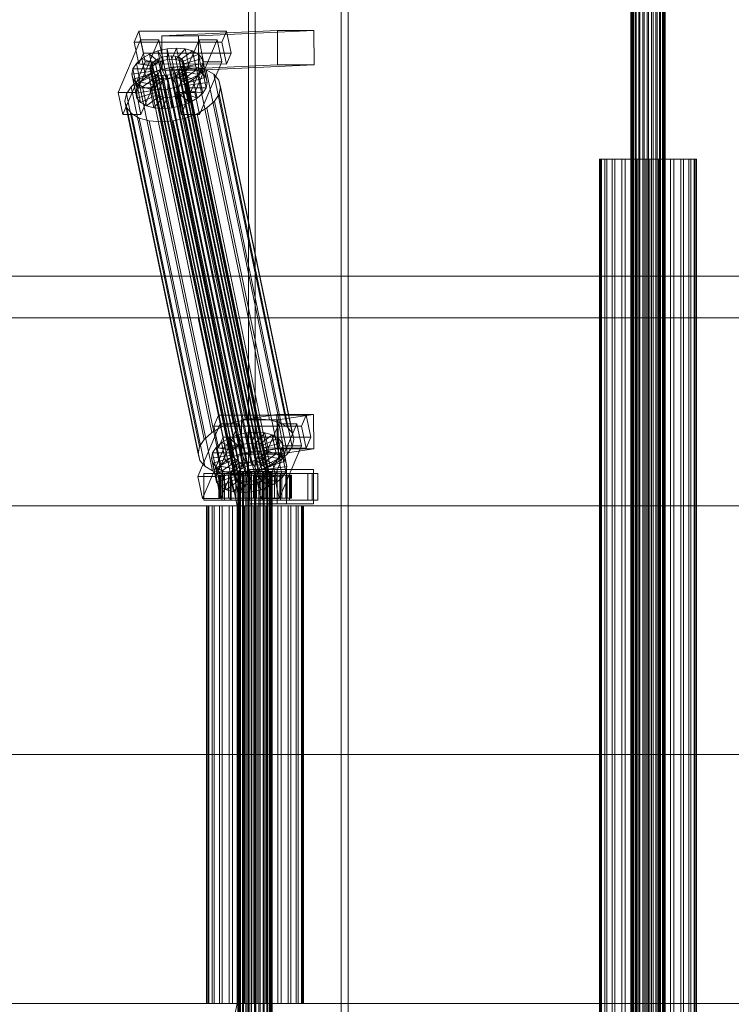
# Model space of a CAD drawing. Header units: millimetres. Extents: x -2233 to 65662, y -50530 to 6847.
# Tile 453 of 656: x 23308 to 23680, y -18130 to -17616. Entities that reach past the tile are written whole.
import ezdxf

# ---------------------------------------------------------------- set-up
doc = ezdxf.new("R2010")
doc.units = ezdxf.units.MM
doc.layers.add('COTAS_O', color=1, linetype='Continuous', lineweight=0)
doc.layers.add('superior_C02', color=7, linetype='Continuous', lineweight=0)
doc.dimstyles.new('R19_100', dxfattribs={"dimtxt": 250, "dimasz": 150, "dimexe": 150, "dimexo": 80, "dimgap": 100, "dimtad": 1, "dimtih": 1, "dimtoh": 1, "dimdsep": 46, "dimcen": 0.09, "dimadec": 0, "dimazin": 0, "dimtfac": 1, "dimtdec": 4, "dimtofl": 0, "dimtmove": 0, "dimatfit": 3, "dimfxl": 1, "dimtolj": 1, "dimtzin": 0, "dimarcsym": 0})

# ---------------------------------------------------------------- blocks, each defined once
blk = doc.blocks.new('DIM_R32_35')
at = {"layer": 'COTAS_O'}
for p, q in [((23050.07, -17510), (23005.07, -17660)), ((23750.07, -17510), (23050.07, -17510)), ((23050.07, -19480), (23050.07, -17510)), ((23050.07, -17510), (23095.07, -17660)), ((23050.07, -19480), (23005.07, -19330)), ((23050.07, -19480), (23095.07, -19330)), ((23750.07, -19480), (23050.07, -19480))]:
    blk.add_line(p, q, dxfattribs=at)
blk.add_text('1970 O', height=250, rotation=90, dxfattribs=at).set_placement((22950.07, -18495))

msp = doc.modelspace()

# ---------------------------------------------------------------- linework, layer by layer
at = {"layer": 'superior_C02'}
for p, q in [((23627.272, -18440), (23627.272, -17560)), ((23627.483, -18440), (23627.483, -17560)), ((23627.673, -18440), (23627.673, -17560)), ((23628.293, -18440), (23628.293, -17560)), ((23628.66, -18440), (23628.66, -17560)), ((23629.646, -18440), (23629.646, -17560)), ((23630.165, -18440), (23630.165, -17560)), ((23631.45, -18440), (23631.45, -17560)), ((23632.086, -18440), (23632.086, -17560)), ((23633.582, -18440), (23633.582, -17560)), ((23634.292, -18440), (23634.292, -17560)), ((23635.897, -18440), (23635.897, -17560)), ((23636.632, -18440), (23636.632, -17560)), ((23638.237, -18440), (23638.237, -17560)), ((23638.947, -18440), (23638.947, -17560)), ((23640.442, -18440), (23640.442, -17560)), ((23641.079, -18440), (23641.079, -17560)), ((23642.363, -18440), (23642.363, -17560)), ((23642.883, -18440), (23642.883, -17560)), ((23643.868, -18440), (23643.868, -17560)), ((23644.236, -18440), (23644.236, -17560)), ((23644.855, -17560), (23644.855, -18440)), ((23645.045, -18440), (23645.045, -17560)), ((23645.257, -18440), (23645.257, -17560)), ((23427.395, -17575), (23427.395, -18425)), ((23430.972, -18425), (23430.972, -17575)), ((23475.886, -18425), (23475.886, -17575)), ((23479.463, -17575), (23479.463, -18425)), ((23370.117, -17621.857), (23367.669, -17627.592)), ((23372.497, -17633.325), (23370.117, -17621.857)), ((23370.117, -17621.857), (23415.936, -17621.914)), ((23442.578, -17621.488), (23382.185, -17624.356)), ((23401.276, -17624.356), (23382.185, -17624.356)), ((23382.185, -17624.356), (23382.261, -17642.354)), ((23401.276, -17624.356), (23461.669, -17621.488)), ((23401.352, -17642.354), (23401.276, -17624.356)), ((23413.487, -17627.65), (23415.936, -17621.914)), ((23415.936, -17621.914), (23418.316, -17633.382)), ((23442.654, -17639.486), (23442.578, -17621.488)), ((23442.578, -17621.488), (23461.669, -17621.488)), ((23461.669, -17621.488), (23461.745, -17639.486)), ((23371.022, -17626.449), (23359.272, -17653.98)), ((23413.487, -17627.65), (23367.669, -17627.592)), ((23367.669, -17627.592), (23370.049, -17639.061)), ((23368.817, -17653.992), (23380.568, -17626.461)), ((23373.403, -17637.917), (23371.022, -17626.449)), ((23371.022, -17626.449), (23380.568, -17626.461)), ((23380.568, -17626.461), (23382.948, -17637.929)), ((23401.568, -17626.487), (23389.817, -17654.019)), ((23399.363, -17654.031), (23411.113, -17626.499)), ((23403.948, -17637.955), (23401.568, -17626.487)), ((23401.568, -17626.487), (23411.113, -17626.499)), ((23411.113, -17626.499), (23413.494, -17637.967)), ((23415.868, -17639.118), (23413.487, -17627.65)), ((23370.049, -17639.061), (23372.497, -17633.325)), ((23371.737, -17636.164), (23375.582, -17633.91)), ((23418.316, -17633.382), (23372.497, -17633.325)), ((23375.582, -17633.91), (23380.078, -17632.183)), ((23375.582, -17633.91), (23380.601, -17637.975)), ((23377.623, -17643.74), (23375.582, -17633.91)), ((23380.078, -17632.183), (23384.917, -17631.1)), ((23380.078, -17632.183), (23382.73, -17637.157)), ((23382.118, -17642.013), (23380.078, -17632.183)), ((23384.682, -17635.005), (23386.981, -17634.832)), ((23384.917, -17631.1), (23389.769, -17630.735)), ((23384.917, -17631.1), (23385.022, -17636.643)), ((23386.957, -17640.93), (23384.917, -17631.1)), ((23386.981, -17634.832), (23389.129, -17635.011)), ((23431.357, -17848.631), (23386.981, -17634.832)), ((23389.769, -17630.735), (23387.321, -17636.47)), ((23394.305, -17631.112), (23389.469, -17636.649)), ((23391.809, -17640.564), (23389.769, -17630.735)), ((23389.769, -17630.735), (23394.305, -17631.112)), ((23398.214, -17632.206), (23391.321, -17637.167)), ((23401.231, -17633.943), (23392.75, -17637.99)), ((23396.345, -17640.942), (23394.305, -17631.112)), ((23394.305, -17631.112), (23398.214, -17632.206)), ((23400.254, -17642.036), (23398.214, -17632.206)), ((23398.214, -17632.206), (23401.231, -17633.943)), ((23403.271, -17643.772), (23401.231, -17633.943)), ((23401.231, -17633.943), (23403.15, -17636.203)), ((23418.316, -17633.382), (23415.868, -17639.118)), ((23361.652, -17665.449), (23373.403, -17637.917)), ((23366.981, -17641.61), (23368.803, -17638.79)), ((23368.803, -17638.79), (23371.737, -17636.164)), ((23368.803, -17638.79), (23377.39, -17640.286)), ((23370.843, -17648.62), (23368.803, -17638.79)), ((23370.049, -17639.061), (23415.868, -17639.118)), ((23382.948, -17637.929), (23371.198, -17665.461)), ((23371.737, -17636.164), (23378.779, -17639.042)), ((23373.777, -17645.994), (23371.737, -17636.164)), ((23382.948, -17637.929), (23373.403, -17637.917)), ((23375.909, -17641.32), (23376.187, -17639.983)), ((23376.187, -17639.983), (23377.05, -17638.648)), ((23420.562, -17853.782), (23376.187, -17639.983)), ((23377.05, -17638.648), (23378.439, -17637.404)), ((23421.425, -17852.446), (23377.05, -17638.648)), ((23378.779, -17639.042), (23377.39, -17640.286)), ((23378.439, -17637.404), (23380.261, -17636.336)), ((23422.815, -17851.202), (23378.439, -17637.404)), ((23380.601, -17637.975), (23378.779, -17639.042)), ((23378.779, -17639.042), (23380.82, -17648.872)), ((23380.261, -17636.336), (23382.39, -17635.518)), ((23424.636, -17850.135), (23380.261, -17636.336)), ((23382.73, -17637.157), (23380.601, -17637.975)), ((23380.601, -17637.975), (23382.641, -17647.804)), ((23442.654, -17639.486), (23382.261, -17642.354)), ((23382.39, -17635.518), (23384.682, -17635.005)), ((23426.766, -17849.317), (23382.39, -17635.518)), ((23385.022, -17636.643), (23382.73, -17637.157)), ((23382.73, -17637.157), (23384.771, -17646.986)), ((23429.058, -17848.804), (23384.682, -17635.005)), ((23387.321, -17636.47), (23385.022, -17636.643)), ((23385.022, -17636.643), (23387.063, -17646.473)), ((23387.321, -17636.47), (23389.361, -17646.3)), ((23389.469, -17636.649), (23387.321, -17636.47)), ((23389.129, -17635.011), (23390.981, -17635.529)), ((23433.505, -17848.809), (23389.129, -17635.011)), ((23389.469, -17636.649), (23391.51, -17646.479)), ((23391.321, -17637.167), (23389.469, -17636.649)), ((23390.981, -17635.529), (23392.41, -17636.352)), ((23435.357, -17849.328), (23390.981, -17635.529)), ((23391.321, -17637.167), (23393.362, -17646.997)), ((23392.75, -17637.99), (23391.321, -17637.167)), ((23392.198, -17665.487), (23403.948, -17637.955)), ((23392.41, -17636.352), (23393.319, -17637.422)), ((23436.786, -17850.15), (23392.41, -17636.352)), ((23393.369, -17640.005), (23392.506, -17641.341)), ((23392.75, -17637.99), (23394.791, -17647.82)), ((23393.659, -17639.061), (23392.75, -17637.99)), ((23393.319, -17637.422), (23393.646, -17638.668)), ((23437.695, -17851.221), (23393.319, -17637.422)), ((23393.646, -17638.668), (23393.369, -17640.005)), ((23393.369, -17640.005), (23437.744, -17853.804)), ((23438.022, -17852.467), (23393.646, -17638.668)), ((23403.15, -17636.203), (23393.659, -17639.061)), ((23393.659, -17639.061), (23395.7, -17648.891)), ((23393.986, -17640.307), (23393.659, -17639.061)), ((23403.84, -17638.834), (23393.986, -17640.307)), ((23461.745, -17639.486), (23401.352, -17642.354)), ((23413.494, -17637.967), (23401.743, -17665.499)), ((23405.19, -17646.033), (23403.15, -17636.203)), ((23403.15, -17636.203), (23403.84, -17638.834)), ((23403.84, -17638.834), (23403.254, -17641.655)), ((23405.88, -17648.664), (23403.84, -17638.834)), ((23413.494, -17637.967), (23403.948, -17637.955)), ((23461.745, -17639.486), (23442.654, -17639.486)), ((23366.396, -17644.431), (23366.981, -17641.61)), ((23366.396, -17644.431), (23376.249, -17642.958)), ((23367.086, -17647.062), (23366.396, -17644.431)), ((23368.436, -17654.261), (23366.396, -17644.431)), ((23366.981, -17641.61), (23376.527, -17641.622)), ((23369.022, -17651.44), (23366.981, -17641.61)), ((23367.086, -17647.062), (23376.576, -17644.204)), ((23369.95, -17647.428), (23375.091, -17644.416)), ((23377.623, -17643.74), (23373.777, -17645.994)), ((23375.091, -17644.416), (23381.1, -17642.107)), ((23413.346, -17828.725), (23375.091, -17644.416)), ((23376.236, -17642.566), (23375.909, -17641.32)), ((23420.285, -17855.119), (23375.909, -17641.32)), ((23377.145, -17643.637), (23376.236, -17642.566)), ((23420.612, -17856.365), (23376.236, -17642.566)), ((23376.527, -17641.622), (23376.249, -17642.958)), ((23376.249, -17642.958), (23376.576, -17644.204)), ((23376.249, -17642.958), (23378.29, -17652.788)), ((23377.39, -17640.286), (23376.527, -17641.622)), ((23376.527, -17641.622), (23378.567, -17651.452)), ((23376.576, -17644.204), (23377.485, -17645.275)), ((23376.576, -17644.204), (23378.616, -17654.034)), ((23378.574, -17644.459), (23377.145, -17643.637)), ((23421.521, -17857.435), (23377.145, -17643.637)), ((23377.39, -17640.286), (23379.43, -17650.116)), ((23382.118, -17642.013), (23377.623, -17643.74)), ((23382.641, -17647.804), (23377.623, -17643.74)), ((23380.426, -17644.978), (23378.574, -17644.459)), ((23422.95, -17858.258), (23378.574, -17644.459)), ((23382.575, -17645.156), (23380.426, -17644.978)), ((23424.802, -17858.776), (23380.426, -17644.978)), ((23381.1, -17642.107), (23387.569, -17640.659)), ((23419.355, -17826.416), (23381.1, -17642.107)), ((23386.957, -17640.93), (23382.118, -17642.013)), ((23384.771, -17646.986), (23382.118, -17642.013)), ((23382.261, -17642.354), (23401.352, -17642.354)), ((23384.873, -17644.983), (23382.575, -17645.156)), ((23426.95, -17858.955), (23382.575, -17645.156)), ((23387.165, -17644.47), (23384.873, -17644.983)), ((23429.249, -17858.782), (23384.873, -17644.983)), ((23391.809, -17640.564), (23386.957, -17640.93)), ((23387.063, -17646.473), (23386.957, -17640.93)), ((23389.295, -17643.652), (23387.165, -17644.47)), ((23431.541, -17858.269), (23387.165, -17644.47)), ((23387.569, -17640.659), (23394.056, -17640.17)), ((23425.824, -17824.968), (23387.569, -17640.659)), ((23391.116, -17642.585), (23389.295, -17643.652)), ((23433.67, -17857.451), (23389.295, -17643.652)), ((23389.361, -17646.3), (23391.809, -17640.564)), ((23389.635, -17645.29), (23391.456, -17644.223)), ((23392.506, -17641.341), (23391.116, -17642.585)), ((23435.492, -17856.383), (23391.116, -17642.585)), ((23391.456, -17644.223), (23392.846, -17642.979)), ((23398.499, -17647.101), (23391.456, -17644.223)), ((23391.456, -17644.223), (23393.496, -17654.053)), ((23391.51, -17646.479), (23396.345, -17640.942)), ((23396.345, -17640.942), (23391.809, -17640.564)), ((23436.881, -17855.139), (23392.506, -17641.341)), ((23392.846, -17642.979), (23393.709, -17641.643)), ((23401.432, -17644.475), (23392.846, -17642.979)), ((23392.846, -17642.979), (23394.886, -17652.809)), ((23393.362, -17646.997), (23400.254, -17642.036)), ((23393.709, -17641.643), (23393.986, -17640.307)), ((23393.709, -17641.643), (23403.254, -17641.655)), ((23395.749, -17651.473), (23393.709, -17641.643)), ((23393.986, -17640.307), (23396.027, -17650.137)), ((23394.056, -17640.17), (23400.12, -17640.674)), ((23432.311, -17824.479), (23394.056, -17640.17)), ((23394.791, -17647.82), (23403.271, -17643.772)), ((23400.254, -17642.036), (23396.345, -17640.942)), ((23401.432, -17644.475), (23398.499, -17647.101)), ((23400.12, -17640.674), (23405.346, -17642.137)), ((23438.374, -17824.984), (23400.12, -17640.674)), ((23403.271, -17643.772), (23400.254, -17642.036)), ((23403.254, -17641.655), (23401.432, -17644.475)), ((23403.473, -17654.305), (23401.432, -17644.475)), ((23403.254, -17641.655), (23405.295, -17651.485)), ((23405.19, -17646.033), (23403.271, -17643.772)), ((23405.346, -17642.137), (23409.379, -17644.459)), ((23443.601, -17826.446), (23405.346, -17642.137)), ((23409.379, -17644.459), (23411.944, -17647.481)), ((23447.634, -17828.768), (23409.379, -17644.459)), ((23366.028, -17650.939), (23369.95, -17647.428)), ((23369.004, -17649.322), (23367.086, -17647.062)), ((23369.126, -17656.892), (23367.086, -17647.062)), ((23369.004, -17649.322), (23377.485, -17645.275)), ((23372.021, -17651.059), (23369.004, -17649.322)), ((23371.045, -17659.152), (23369.004, -17649.322)), ((23370.843, -17648.62), (23369.022, -17651.44)), ((23408.205, -17831.737), (23369.95, -17647.428)), ((23373.777, -17645.994), (23370.843, -17648.62)), ((23379.43, -17650.116), (23370.843, -17648.62)), ((23372.021, -17651.059), (23378.914, -17646.098)), ((23380.82, -17648.872), (23373.777, -17645.994)), ((23375.931, -17652.153), (23380.766, -17646.616)), ((23377.485, -17645.275), (23378.914, -17646.098)), ((23377.485, -17645.275), (23379.525, -17655.105)), ((23378.567, -17651.452), (23379.43, -17650.116)), ((23378.914, -17646.098), (23380.766, -17646.616)), ((23378.914, -17646.098), (23380.955, -17655.927)), ((23379.43, -17650.116), (23380.82, -17648.872)), ((23380.467, -17652.53), (23382.915, -17646.795)), ((23380.766, -17646.616), (23382.915, -17646.795)), ((23380.766, -17646.616), (23382.806, -17656.446)), ((23380.82, -17648.872), (23382.641, -17647.804)), ((23382.641, -17647.804), (23384.771, -17646.986)), ((23382.915, -17646.795), (23385.213, -17646.622)), ((23382.915, -17646.795), (23384.955, -17656.624)), ((23384.771, -17646.986), (23387.063, -17646.473)), ((23385.213, -17646.622), (23387.505, -17646.108)), ((23385.319, -17652.165), (23385.213, -17646.622)), ((23385.213, -17646.622), (23387.253, -17656.451)), ((23387.063, -17646.473), (23389.361, -17646.3)), ((23387.505, -17646.108), (23389.635, -17645.29)), ((23390.158, -17651.082), (23387.505, -17646.108)), ((23387.505, -17646.108), (23389.545, -17655.938)), ((23389.361, -17646.3), (23391.51, -17646.479)), ((23394.653, -17649.355), (23389.635, -17645.29)), ((23389.635, -17645.29), (23391.675, -17655.12)), ((23394.653, -17649.355), (23390.158, -17651.082)), ((23391.51, -17646.479), (23393.362, -17646.997)), ((23393.362, -17646.997), (23394.791, -17647.82)), ((23398.499, -17647.101), (23394.653, -17649.355)), ((23396.694, -17659.184), (23394.653, -17649.355)), ((23394.791, -17647.82), (23395.7, -17648.891)), ((23395.7, -17648.891), (23405.19, -17646.033)), ((23395.7, -17648.891), (23396.027, -17650.137)), ((23396.027, -17650.137), (23395.749, -17651.473)), ((23396.027, -17650.137), (23405.88, -17648.664)), ((23400.539, -17656.931), (23398.499, -17647.101)), ((23405.88, -17648.664), (23405.19, -17646.033)), ((23405.295, -17651.485), (23405.88, -17648.664)), ((23411.944, -17647.481), (23412.867, -17650.998)), ((23450.199, -17831.79), (23411.944, -17647.481)), ((23368.817, -17653.992), (23359.272, -17653.98)), ((23359.272, -17653.98), (23361.652, -17665.449)), ((23362.809, -17658.48), (23363.593, -17654.709)), ((23363.593, -17654.709), (23366.028, -17650.939)), ((23401.847, -17839.018), (23363.593, -17654.709)), ((23404.283, -17835.248), (23366.028, -17650.939)), ((23369.022, -17651.44), (23368.436, -17654.261)), ((23378.29, -17652.788), (23368.436, -17654.261)), ((23368.436, -17654.261), (23369.126, -17656.892)), ((23371.198, -17665.461), (23368.817, -17653.992)), ((23378.567, -17651.452), (23369.022, -17651.44)), ((23378.616, -17654.034), (23369.126, -17656.892)), ((23379.525, -17655.105), (23371.045, -17659.152)), ((23375.931, -17652.153), (23372.021, -17651.059)), ((23374.062, -17660.889), (23372.021, -17651.059)), ((23380.467, -17652.53), (23375.931, -17652.153)), ((23377.971, -17661.983), (23375.931, -17652.153)), ((23378.29, -17652.788), (23378.567, -17651.452)), ((23378.616, -17654.034), (23378.29, -17652.788)), ((23379.525, -17655.105), (23378.616, -17654.034)), ((23380.955, -17655.927), (23379.525, -17655.105)), ((23385.319, -17652.165), (23380.467, -17652.53)), ((23382.507, -17662.36), (23380.467, -17652.53)), ((23390.158, -17651.082), (23385.319, -17652.165)), ((23387.359, -17661.995), (23385.319, -17652.165)), ((23391.675, -17655.12), (23389.545, -17655.938)), ((23399.363, -17654.031), (23389.817, -17654.019)), ((23389.817, -17654.019), (23392.198, -17665.487)), ((23392.198, -17660.912), (23390.158, -17651.082)), ((23393.496, -17654.053), (23391.675, -17655.12)), ((23391.675, -17655.12), (23396.694, -17659.184)), ((23394.886, -17652.809), (23393.496, -17654.053)), ((23393.496, -17654.053), (23400.539, -17656.931)), ((23395.749, -17651.473), (23394.886, -17652.809)), ((23394.886, -17652.809), (23403.473, -17654.305)), ((23405.295, -17651.485), (23395.749, -17651.473)), ((23401.743, -17665.499), (23399.363, -17654.031)), ((23400.539, -17656.931), (23403.473, -17654.305)), ((23403.473, -17654.305), (23405.295, -17651.485)), ((23412.084, -17654.769), (23409.648, -17658.539)), ((23412.867, -17650.998), (23412.084, -17654.769)), ((23412.084, -17654.769), (23450.338, -17839.078)), ((23451.122, -17835.307), (23412.867, -17650.998)), ((23363.732, -17661.997), (23362.809, -17658.48)), ((23401.064, -17842.789), (23362.809, -17658.48)), ((23369.126, -17656.892), (23371.045, -17659.152)), ((23371.045, -17659.152), (23374.062, -17660.889)), ((23380.955, -17655.927), (23374.062, -17660.889)), ((23382.806, -17656.446), (23377.971, -17661.983)), ((23382.806, -17656.446), (23380.955, -17655.927)), ((23384.955, -17656.624), (23382.507, -17662.36)), ((23384.955, -17656.624), (23382.806, -17656.446)), ((23387.253, -17656.451), (23384.955, -17656.624)), ((23389.545, -17655.938), (23387.253, -17656.451)), ((23387.253, -17656.451), (23387.359, -17661.995)), ((23389.545, -17655.938), (23392.198, -17660.912)), ((23392.198, -17660.912), (23396.694, -17659.184)), ((23396.694, -17659.184), (23400.539, -17656.931)), ((23409.648, -17658.539), (23405.726, -17662.05)), ((23447.903, -17842.848), (23409.648, -17658.539)), ((23361.652, -17665.449), (23371.198, -17665.461)), ((23366.297, -17665.019), (23363.732, -17661.997)), ((23401.987, -17846.306), (23363.732, -17661.997)), ((23370.33, -17667.341), (23366.297, -17665.019)), ((23404.552, -17849.328), (23366.297, -17665.019)), ((23374.062, -17660.889), (23377.971, -17661.983)), ((23377.971, -17661.983), (23382.507, -17662.36)), ((23382.507, -17662.36), (23387.359, -17661.995)), ((23387.359, -17661.995), (23392.198, -17660.912)), ((23392.198, -17665.487), (23401.743, -17665.499)), ((23400.586, -17665.062), (23394.576, -17667.371)), ((23405.726, -17662.05), (23400.586, -17665.062)), ((23438.84, -17849.371), (23400.586, -17665.062)), ((23443.981, -17846.359), (23405.726, -17662.05)), ((23375.557, -17668.803), (23370.33, -17667.341)), ((23408.585, -17851.65), (23370.33, -17667.341)), ((23381.62, -17669.308), (23375.557, -17668.803)), ((23413.812, -17853.113), (23375.557, -17668.803)), ((23388.107, -17668.819), (23381.62, -17669.308)), ((23419.875, -17853.617), (23381.62, -17669.308)), ((23394.576, -17667.371), (23388.107, -17668.819)), ((23426.362, -17853.128), (23388.107, -17668.819)), ((23432.831, -17851.68), (23394.576, -17667.371)), ((23611.482, -17688.85), (23610.885, -17688.85)), ((23610.885, -17688.85), (23612.019, -17688.85)), ((23610.885, -18311.15), (23610.885, -17688.85)), ((23613.767, -17688.85), (23611.482, -17688.85)), ((23611.482, -18311.15), (23611.482, -17688.85)), ((23612.019, -17688.85), (23614.804, -17688.85)), ((23612.019, -18311.15), (23612.019, -17688.85)), ((23617.585, -17688.85), (23613.767, -17688.85)), ((23613.767, -18311.15), (23613.767, -17688.85)), ((23614.804, -17688.85), (23619.052, -17688.85)), ((23614.804, -18311.15), (23614.804, -17688.85)), ((23622.676, -17688.85), (23617.585, -17688.85)), ((23617.585, -18311.15), (23617.585, -17688.85)), ((23619.052, -17688.85), (23624.473, -17688.85)), ((23619.052, -18311.15), (23619.052, -17688.85)), ((23628.694, -17688.85), (23622.676, -17688.85)), ((23622.676, -18311.15), (23622.676, -17688.85)), ((23624.473, -17688.85), (23630.698, -17688.85)), ((23624.473, -18311.15), (23624.473, -17688.85)), ((23635.227, -17688.85), (23628.694, -17688.85)), ((23628.694, -18311.15), (23628.694, -17688.85)), ((23630.698, -17688.85), (23637.301, -17688.85)), ((23630.698, -18311.15), (23630.698, -17688.85)), ((23641.831, -17688.85), (23635.227, -17688.85)), ((23635.227, -18311.15), (23635.227, -17688.85)), ((23637.301, -17688.85), (23643.835, -17688.85)), ((23637.301, -18311.15), (23637.301, -17688.85)), ((23648.055, -17688.85), (23641.831, -17688.85)), ((23641.831, -18311.15), (23641.831, -17688.85)), ((23643.835, -17688.85), (23649.852, -17688.85)), ((23643.835, -18311.15), (23643.835, -17688.85)), ((23653.476, -17688.85), (23648.055, -17688.85)), ((23648.055, -18311.15), (23648.055, -17688.85)), ((23649.852, -17688.85), (23654.943, -17688.85)), ((23649.852, -18311.15), (23649.852, -17688.85)), ((23657.724, -17688.85), (23653.476, -17688.85)), ((23653.476, -18311.15), (23653.476, -17688.85)), ((23654.943, -17688.85), (23658.761, -17688.85)), ((23654.943, -18311.15), (23654.943, -17688.85)), ((23660.51, -17688.85), (23657.724, -17688.85)), ((23657.724, -18311.15), (23657.724, -17688.85)), ((23658.761, -17688.85), (23661.047, -17688.85)), ((23658.761, -18311.15), (23658.761, -17688.85)), ((23661.643, -17688.85), (23660.51, -17688.85)), ((23660.51, -17688.85), (23660.51, -18311.15)), ((23661.047, -17688.85), (23661.643, -17688.85)), ((23661.047, -18311.15), (23661.047, -17688.85)), ((23661.643, -18311.15), (23661.643, -17688.85)), ((15575.415, -17750), (24634.01, -17750)), ((24635.508, -17750), (15576.913, -17750)), ((22971.369, -17771.702), (23401.145, -17771.702)), ((23402.923, -17771.702), (22973.147, -17771.702)), ((23401.145, -17771.702), (23421.547, -17870)), ((23401.145, -17771.702), (23402.923, -17771.702)), ((23401.145, -17771.702), (23830.921, -17771.702)), ((23423.326, -17870), (23402.923, -17771.702)), ((23832.7, -17771.702), (23402.923, -17771.702)), ((23411.772, -17822.549), (23409.324, -17828.285)), ((23414.153, -17834.017), (23411.772, -17822.549)), ((23411.772, -17822.549), (23457.591, -17822.606)), ((23425.824, -17824.968), (23419.355, -17826.416)), ((23442.263, -17822.189), (23423.754, -17825.057)), ((23442.845, -17825.057), (23423.754, -17825.057)), ((23423.754, -17825.057), (23424.002, -17843.038)), ((23432.311, -17824.479), (23425.824, -17824.968)), ((23438.374, -17824.984), (23432.311, -17824.479)), ((23443.601, -17826.446), (23438.374, -17824.984)), ((23442.511, -17840.17), (23442.263, -17822.189)), ((23442.263, -17822.189), (23461.354, -17822.189)), ((23442.845, -17825.057), (23461.354, -17822.189)), ((23443.093, -17843.038), (23442.845, -17825.057)), ((23455.143, -17828.342), (23457.591, -17822.606)), ((23457.591, -17822.606), (23459.971, -17834.074)), ((23461.354, -17822.189), (23461.602, -17840.17)), ((23412.678, -17827.141), (23400.927, -17854.673)), ((23413.346, -17828.725), (23408.205, -17831.737)), ((23455.143, -17828.342), (23409.324, -17828.285)), ((23409.324, -17828.285), (23411.705, -17839.753)), ((23410.472, -17854.685), (23422.223, -17827.153)), ((23415.058, -17838.609), (23412.678, -17827.141)), ((23412.678, -17827.141), (23422.223, -17827.153)), ((23419.355, -17826.416), (23413.346, -17828.725)), ((23422.223, -17827.153), (23424.603, -17838.621)), ((23443.223, -17827.179), (23431.473, -17854.711)), ((23441.018, -17854.723), (23452.769, -17827.191)), ((23445.603, -17838.647), (23443.223, -17827.179)), ((23443.223, -17827.179), (23452.769, -17827.191)), ((23447.634, -17828.768), (23443.601, -17826.446)), ((23450.199, -17831.79), (23447.634, -17828.768)), ((23452.769, -17827.191), (23455.149, -17838.659)), ((23457.523, -17839.81), (23455.143, -17828.342)), ((23404.283, -17835.248), (23401.847, -17839.018)), ((23408.205, -17831.737), (23404.283, -17835.248)), ((23411.705, -17839.753), (23414.153, -17834.017)), ((23413.392, -17836.856), (23417.238, -17834.603)), ((23459.971, -17834.074), (23414.153, -17834.017)), ((23417.238, -17834.603), (23421.733, -17832.875)), ((23417.238, -17834.603), (23422.256, -17838.667)), ((23419.278, -17844.433), (23417.238, -17834.603)), ((23421.733, -17832.875), (23426.572, -17831.792)), ((23421.733, -17832.875), (23424.386, -17837.849)), ((23423.773, -17842.705), (23421.733, -17832.875)), ((23426.572, -17831.792), (23431.424, -17831.427)), ((23426.572, -17831.792), (23426.678, -17837.336)), ((23428.612, -17841.622), (23426.572, -17831.792)), ((23431.424, -17831.427), (23428.976, -17837.163)), ((23435.96, -17831.804), (23431.125, -17837.341)), ((23433.464, -17841.257), (23431.424, -17831.427)), ((23431.424, -17831.427), (23435.96, -17831.804)), ((23439.869, -17832.898), (23432.977, -17837.86)), ((23442.886, -17834.635), (23434.406, -17838.682)), ((23438, -17841.634), (23435.96, -17831.804)), ((23435.96, -17831.804), (23439.869, -17832.898)), ((23441.91, -17842.728), (23439.869, -17832.898)), ((23439.869, -17832.898), (23442.886, -17834.635)), ((23444.927, -17844.465), (23442.886, -17834.635)), ((23442.886, -17834.635), (23444.805, -17836.895)), ((23451.122, -17835.307), (23450.199, -17831.79)), ((23450.338, -17839.078), (23451.122, -17835.307)), ((23459.971, -17834.074), (23457.523, -17839.81)), ((23401.847, -17839.018), (23401.064, -17842.789)), ((23403.307, -17866.141), (23415.058, -17838.609)), ((23408.637, -17842.302), (23410.458, -17839.482)), ((23410.458, -17839.482), (23413.392, -17836.856)), ((23410.458, -17839.482), (23419.045, -17840.978)), ((23412.499, -17849.312), (23410.458, -17839.482)), ((23411.705, -17839.753), (23457.523, -17839.81)), ((23424.603, -17838.621), (23412.853, -17866.153)), ((23413.392, -17836.856), (23420.435, -17839.734)), ((23415.432, -17846.686), (23413.392, -17836.856)), ((23424.603, -17838.621), (23415.058, -17838.609)), ((23420.435, -17839.734), (23419.045, -17840.978)), ((23422.256, -17838.667), (23420.435, -17839.734)), ((23420.435, -17839.734), (23422.475, -17849.564)), ((23424.386, -17837.849), (23422.256, -17838.667)), ((23422.256, -17838.667), (23424.296, -17848.497)), ((23442.511, -17840.17), (23424.002, -17843.038)), ((23426.678, -17837.336), (23424.386, -17837.849)), ((23424.386, -17837.849), (23426.426, -17847.679)), ((23428.976, -17837.163), (23426.678, -17837.336)), ((23426.678, -17837.336), (23428.718, -17847.165)), ((23428.976, -17837.163), (23431.016, -17846.992)), ((23431.125, -17837.341), (23428.976, -17837.163)), ((23431.125, -17837.341), (23433.165, -17847.171)), ((23432.977, -17837.86), (23431.125, -17837.341)), ((23432.977, -17837.86), (23435.017, -17847.689)), ((23434.406, -17838.682), (23432.977, -17837.86)), ((23433.853, -17866.179), (23445.603, -17838.647)), ((23434.406, -17838.682), (23436.446, -17848.512)), ((23435.315, -17839.753), (23434.406, -17838.682)), ((23444.805, -17836.895), (23435.315, -17839.753)), ((23435.315, -17839.753), (23437.355, -17849.583)), ((23435.641, -17840.999), (23435.315, -17839.753)), ((23445.495, -17839.526), (23435.641, -17840.999)), ((23461.602, -17840.17), (23442.511, -17840.17)), ((23461.602, -17840.17), (23443.093, -17843.038)), ((23455.149, -17838.659), (23443.398, -17866.191)), ((23446.845, -17846.725), (23444.805, -17836.895)), ((23444.805, -17836.895), (23445.495, -17839.526)), ((23445.495, -17839.526), (23444.909, -17842.347)), ((23447.536, -17849.356), (23445.495, -17839.526)), ((23455.149, -17838.659), (23445.603, -17838.647)), ((23447.903, -17842.848), (23450.338, -17839.078)), ((23401.064, -17842.789), (23401.987, -17846.306)), ((23408.051, -17845.123), (23408.637, -17842.302)), ((23408.051, -17845.123), (23417.905, -17843.65)), ((23408.741, -17847.754), (23408.051, -17845.123)), ((23410.091, -17854.953), (23408.051, -17845.123)), ((23408.637, -17842.302), (23418.182, -17842.314)), ((23410.677, -17852.132), (23408.637, -17842.302)), ((23408.741, -17847.754), (23418.231, -17844.897)), ((23419.278, -17844.433), (23415.432, -17846.686)), ((23418.182, -17842.314), (23417.905, -17843.65)), ((23417.905, -17843.65), (23418.231, -17844.897)), ((23417.905, -17843.65), (23419.945, -17853.48)), ((23419.045, -17840.978), (23418.182, -17842.314)), ((23418.182, -17842.314), (23420.222, -17852.144)), ((23418.231, -17844.897), (23419.14, -17845.967)), ((23418.231, -17844.897), (23420.272, -17854.726)), ((23419.045, -17840.978), (23421.085, -17850.808)), ((23423.773, -17842.705), (23419.278, -17844.433)), ((23424.296, -17848.497), (23419.278, -17844.433)), ((23428.612, -17841.622), (23423.773, -17842.705)), ((23426.426, -17847.679), (23423.773, -17842.705)), ((23424.002, -17843.038), (23443.093, -17843.038)), ((23433.464, -17841.257), (23428.612, -17841.622)), ((23428.718, -17847.165), (23428.612, -17841.622)), ((23431.016, -17846.992), (23433.464, -17841.257)), ((23431.29, -17845.983), (23433.111, -17844.915)), ((23433.111, -17844.915), (23434.501, -17843.671)), ((23440.154, -17847.793), (23433.111, -17844.915)), ((23433.111, -17844.915), (23435.152, -17854.745)), ((23433.165, -17847.171), (23438, -17841.634)), ((23438, -17841.634), (23433.464, -17841.257)), ((23434.501, -17843.671), (23435.364, -17842.335)), ((23443.088, -17845.167), (23434.501, -17843.671)), ((23434.501, -17843.671), (23436.541, -17853.501)), ((23435.017, -17847.689), (23441.91, -17842.728)), ((23435.364, -17842.335), (23435.641, -17840.999)), ((23435.364, -17842.335), (23444.909, -17842.347)), ((23437.404, -17852.165), (23435.364, -17842.335)), ((23435.641, -17840.999), (23437.682, -17850.829)), ((23436.446, -17848.512), (23444.927, -17844.465)), ((23441.91, -17842.728), (23438, -17841.634)), ((23443.088, -17845.167), (23440.154, -17847.793)), ((23444.927, -17844.465), (23441.91, -17842.728)), ((23444.909, -17842.347), (23443.088, -17845.167)), ((23445.128, -17854.997), (23443.088, -17845.167)), ((23443.981, -17846.359), (23447.903, -17842.848)), ((23444.909, -17842.347), (23446.95, -17852.177)), ((23446.845, -17846.725), (23444.927, -17844.465)), ((23401.987, -17846.306), (23404.552, -17849.328)), ((23404.552, -17849.328), (23408.585, -17851.65)), ((23410.66, -17850.015), (23408.741, -17847.754)), ((23410.781, -17857.584), (23408.741, -17847.754)), ((23410.66, -17850.015), (23419.14, -17845.967)), ((23413.677, -17851.751), (23410.66, -17850.015)), ((23412.7, -17859.844), (23410.66, -17850.015)), ((23412.499, -17849.312), (23410.677, -17852.132)), ((23415.432, -17846.686), (23412.499, -17849.312)), ((23421.085, -17850.808), (23412.499, -17849.312)), ((23413.677, -17851.751), (23420.569, -17846.79)), ((23422.475, -17849.564), (23415.432, -17846.686)), ((23417.586, -17852.845), (23422.421, -17847.308)), ((23419.14, -17845.967), (23420.569, -17846.79)), ((23419.14, -17845.967), (23421.181, -17855.797)), ((23420.222, -17852.144), (23421.085, -17850.808)), ((23420.569, -17846.79), (23422.421, -17847.308)), ((23420.569, -17846.79), (23422.61, -17856.62)), ((23421.085, -17850.808), (23422.475, -17849.564)), ((23422.122, -17853.223), (23424.57, -17847.487)), ((23422.421, -17847.308), (23424.57, -17847.487)), ((23422.421, -17847.308), (23424.462, -17857.138)), ((23422.475, -17849.564), (23424.296, -17848.497)), ((23424.636, -17850.135), (23422.815, -17851.202)), ((23424.296, -17848.497), (23426.426, -17847.679)), ((23424.57, -17847.487), (23426.868, -17847.314)), ((23424.57, -17847.487), (23426.61, -17857.317)), ((23426.766, -17849.317), (23424.636, -17850.135)), ((23426.426, -17847.679), (23428.718, -17847.165)), ((23429.058, -17848.804), (23426.766, -17849.317)), ((23426.868, -17847.314), (23429.16, -17846.801)), ((23426.974, -17852.857), (23426.868, -17847.314)), ((23426.868, -17847.314), (23428.909, -17857.144)), ((23447.297, -17851), (23428.206, -17851)), ((23428.206, -17851), (23428.206, -17869)), ((23442.393, -17851), (23428.206, -17851)), ((23428.718, -17847.165), (23431.016, -17846.992)), ((23431.357, -17848.631), (23429.058, -17848.804)), ((23429.16, -17846.801), (23431.29, -17845.983)), ((23431.813, -17851.774), (23429.16, -17846.801)), ((23429.16, -17846.801), (23431.201, -17856.631)), ((23431.016, -17846.992), (23433.165, -17847.171)), ((23436.308, -17850.047), (23431.29, -17845.983)), ((23431.29, -17845.983), (23433.33, -17855.812)), ((23433.505, -17848.809), (23431.357, -17848.631)), ((23436.308, -17850.047), (23431.813, -17851.774)), ((23432.831, -17851.68), (23438.84, -17849.371)), ((23433.165, -17847.171), (23435.017, -17847.689)), ((23435.357, -17849.328), (23433.505, -17848.809)), ((23435.017, -17847.689), (23436.446, -17848.512)), ((23436.786, -17850.15), (23435.357, -17849.328)), ((23440.154, -17847.793), (23436.308, -17850.047)), ((23438.349, -17859.877), (23436.308, -17850.047)), ((23436.446, -17848.512), (23437.355, -17849.583)), ((23437.695, -17851.221), (23436.786, -17850.15)), ((23437.355, -17849.583), (23446.845, -17846.725)), ((23437.355, -17849.583), (23437.682, -17850.829)), ((23437.682, -17850.829), (23437.404, -17852.165)), ((23437.682, -17850.829), (23447.536, -17849.356)), ((23438.84, -17849.371), (23443.981, -17846.359)), ((23442.194, -17857.623), (23440.154, -17847.793)), ((23442.393, -17869), (23442.393, -17851)), ((23442.393, -17851), (23461.484, -17851)), ((23447.536, -17849.356), (23446.845, -17846.725)), ((23446.95, -17852.177), (23447.536, -17849.356)), ((23447.297, -17869), (23447.297, -17851)), ((23447.297, -17851), (23461.484, -17851)), ((23461.484, -17851), (23461.484, -17869)), ((23410.472, -17854.685), (23400.927, -17854.673)), ((23400.927, -17854.673), (23403.307, -17866.141)), ((23413.541, -17853), (23403.996, -17853)), ((23403.996, -17853), (23403.996, -17867)), ((23418.302, -17853), (23403.996, -17853)), ((23408.585, -17851.65), (23413.812, -17853.113)), ((23410.677, -17852.132), (23410.091, -17854.953)), ((23419.945, -17853.48), (23410.091, -17854.953)), ((23410.091, -17854.953), (23410.781, -17857.584)), ((23412.853, -17866.153), (23410.472, -17854.685)), ((23420.222, -17852.144), (23410.677, -17852.132)), ((23420.272, -17854.726), (23410.781, -17857.584)), ((23412.358, -17854), (23411.912, -17854)), ((23411.912, -17854), (23421.904, -17854)), ((23411.912, -17866), (23411.912, -17854)), ((23411.912, -17854), (23412.76, -17854)), ((23414.068, -17854), (23412.358, -17854)), ((23412.358, -17854), (23422.115, -17854)), ((23412.358, -17866), (23412.358, -17854)), ((23421.181, -17855.797), (23412.7, -17859.844)), ((23412.76, -17854), (23422.305, -17854)), ((23412.76, -17866), (23412.76, -17854)), ((23412.76, -17854), (23414.844, -17854)), ((23413.541, -17867), (23413.541, -17853)), ((23413.541, -17853), (23427.848, -17853)), ((23417.586, -17852.845), (23413.677, -17851.751)), ((23415.717, -17861.581), (23413.677, -17851.751)), ((23413.812, -17853.113), (23419.875, -17853.617)), ((23416.924, -17854), (23414.068, -17854)), ((23414.068, -17854), (23422.925, -17854)), ((23414.068, -17866), (23414.068, -17854)), ((23460.661, -17853), (23414.842, -17853)), ((23414.842, -17853), (23414.842, -17867)), ((23417.823, -17853), (23414.842, -17853)), ((23414.844, -17854), (23423.292, -17854)), ((23414.844, -17866), (23414.844, -17854)), ((23414.844, -17854), (23418.021, -17854)), ((23420.732, -17854), (23416.924, -17854)), ((23416.924, -17854), (23424.278, -17854)), ((23416.924, -17866), (23416.924, -17854)), ((23422.122, -17853.223), (23417.586, -17852.845)), ((23419.626, -17862.675), (23417.586, -17852.845)), ((23417.823, -17867), (23417.823, -17853)), ((23417.823, -17853), (23463.641, -17853)), ((23418.021, -17854), (23424.798, -17854)), ((23418.021, -17866), (23418.021, -17854)), ((23418.021, -17854), (23422.076, -17854)), ((23418.302, -17867), (23418.302, -17853)), ((23418.302, -17853), (23427.848, -17853)), ((23419.875, -17853.617), (23426.362, -17853.128)), ((23419.945, -17853.48), (23420.222, -17852.144)), ((23420.272, -17854.726), (23419.945, -17853.48)), ((23421.181, -17855.797), (23420.272, -17854.726)), ((23420.562, -17853.782), (23420.285, -17855.119)), ((23420.285, -17855.119), (23420.612, -17856.365)), ((23421.425, -17852.446), (23420.562, -17853.782)), ((23425.233, -17854), (23420.732, -17854)), ((23420.732, -17854), (23426.082, -17854)), ((23420.732, -17866), (23420.732, -17854)), ((23422.61, -17856.62), (23421.181, -17855.797)), ((23422.815, -17851.202), (23421.425, -17852.446)), ((23422.115, -17852), (23421.904, -17852)), ((23421.904, -17852), (23422.305, -17852)), ((23421.904, -18148), (23421.904, -17852)), ((23421.904, -17854), (23422.115, -17854)), ((23421.904, -17854), (23421.904, -17866)), ((23422.305, -17854), (23421.904, -17854)), ((23422.076, -17854), (23426.718, -17854)), ((23422.076, -17866), (23422.076, -17854)), ((23422.076, -17854), (23426.732, -17854)), ((23422.925, -17852), (23422.115, -17852)), ((23422.115, -18148), (23422.115, -17852)), ((23422.115, -17854), (23422.925, -17854)), ((23422.115, -17854), (23422.115, -17866)), ((23426.974, -17852.857), (23422.122, -17853.223)), ((23424.162, -17863.052), (23422.122, -17853.223)), ((23422.305, -17852), (23423.292, -17852)), ((23422.305, -18148), (23422.305, -17852)), ((23422.305, -17854), (23422.305, -17866)), ((23423.292, -17854), (23422.305, -17854)), ((23424.278, -17852), (23422.925, -17852)), ((23422.925, -18148), (23422.925, -17852)), ((23422.925, -17854), (23424.278, -17854)), ((23422.925, -17854), (23422.925, -17866)), ((23423.292, -17852), (23424.798, -17852)), ((23423.292, -18148), (23423.292, -17852)), ((23423.292, -17854), (23423.292, -17866)), ((23424.798, -17854), (23423.292, -17854)), ((23426.082, -17852), (23424.278, -17852)), ((23424.278, -18148), (23424.278, -17852)), ((23424.278, -17854), (23426.082, -17854)), ((23424.278, -17854), (23424.278, -17866)), ((23424.798, -17852), (23426.718, -17852)), ((23424.798, -18148), (23424.798, -17852)), ((23424.798, -17854), (23424.798, -17866)), ((23426.718, -17854), (23424.798, -17854)), ((23430.12, -17854), (23425.233, -17854)), ((23425.233, -17854), (23428.214, -17854)), ((23425.233, -17866), (23425.233, -17854)), ((23428.214, -17852), (23426.082, -17852)), ((23426.082, -18148), (23426.082, -17852)), ((23426.082, -17854), (23428.214, -17854)), ((23426.082, -17854), (23426.082, -17866)), ((23426.362, -17853.128), (23432.831, -17851.68)), ((23426.718, -17852), (23428.924, -17852)), ((23426.718, -18148), (23426.718, -17852)), ((23426.718, -17854), (23426.718, -17866)), ((23428.924, -17854), (23426.718, -17854)), ((23426.732, -17854), (23428.924, -17854)), ((23426.732, -17866), (23426.732, -17854)), ((23426.732, -17854), (23431.672, -17854)), ((23431.813, -17851.774), (23426.974, -17852.857)), ((23429.014, -17862.687), (23426.974, -17852.857)), ((23427.848, -17853), (23427.848, -17867)), ((23430.529, -17852), (23428.214, -17852)), ((23428.214, -18148), (23428.214, -17852)), ((23428.214, -17854), (23430.529, -17854)), ((23428.214, -17854), (23428.214, -17866)), ((23428.924, -17852), (23431.264, -17852)), ((23428.924, -18148), (23428.924, -17852)), ((23428.924, -17854), (23428.924, -17866)), ((23431.264, -17854), (23428.924, -17854)), ((23435.06, -17854), (23430.12, -17854)), ((23430.12, -17854), (23430.529, -17854)), ((23430.12, -17866), (23430.12, -17854)), ((23432.869, -17852), (23430.529, -17852)), ((23430.529, -18148), (23430.529, -17852)), ((23430.529, -17854), (23432.869, -17854)), ((23430.529, -17854), (23430.529, -17866)), ((23433.33, -17855.812), (23431.201, -17856.631)), ((23431.264, -17852), (23433.579, -17852)), ((23431.264, -18148), (23431.264, -17852)), ((23431.672, -17854), (23431.264, -17854)), ((23431.264, -17854), (23431.264, -17866)), ((23433.579, -17854), (23431.264, -17854)), ((23441.018, -17854.723), (23431.473, -17854.711)), ((23431.473, -17854.711), (23433.853, -17866.179)), ((23431.672, -17866), (23431.672, -17854)), ((23431.672, -17854), (23436.559, -17854)), ((23433.853, -17861.604), (23431.813, -17851.774)), ((23435.074, -17852), (23432.869, -17852)), ((23432.869, -18148), (23432.869, -17852)), ((23435.06, -17854), (23432.869, -17854)), ((23432.869, -17854), (23435.074, -17854)), ((23432.869, -17854), (23432.869, -17866)), ((23435.152, -17854.745), (23433.33, -17855.812)), ((23433.33, -17855.812), (23438.349, -17859.877)), ((23433.579, -17852), (23435.711, -17852)), ((23433.579, -18148), (23433.579, -17852)), ((23436.559, -17854), (23433.579, -17854)), ((23433.579, -17854), (23433.579, -17866)), ((23435.711, -17854), (23433.579, -17854)), ((23444.087, -17853), (23434.541, -17853)), ((23434.541, -17853), (23434.541, -17867)), ((23448.848, -17853), (23434.541, -17853)), ((23439.716, -17854), (23435.06, -17854)), ((23435.06, -17866), (23435.06, -17854)), ((23436.995, -17852), (23435.074, -17852)), ((23435.074, -18148), (23435.074, -17852)), ((23439.716, -17854), (23435.074, -17854)), ((23435.074, -17854), (23436.995, -17854)), ((23435.074, -17854), (23435.074, -17866)), ((23436.541, -17853.501), (23435.152, -17854.745)), ((23435.152, -17854.745), (23442.194, -17857.623)), ((23435.492, -17856.383), (23436.881, -17855.139)), ((23435.711, -17852), (23437.515, -17852)), ((23435.711, -18148), (23435.711, -17852)), ((23441.06, -17854), (23435.711, -17854)), ((23435.711, -17854), (23435.711, -17866)), ((23437.515, -17854), (23435.711, -17854)), ((23437.404, -17852.165), (23436.541, -17853.501)), ((23436.541, -17853.501), (23445.128, -17854.997)), ((23436.559, -17866), (23436.559, -17854)), ((23436.559, -17854), (23441.06, -17854)), ((23436.881, -17855.139), (23437.744, -17853.804)), ((23438.5, -17852), (23436.995, -17852)), ((23436.995, -18148), (23436.995, -17852)), ((23443.771, -17854), (23436.995, -17854)), ((23436.995, -17854), (23438.5, -17854)), ((23436.995, -17854), (23436.995, -17866)), ((23446.95, -17852.177), (23437.404, -17852.165)), ((23437.515, -17852), (23438.868, -17852)), ((23437.515, -18148), (23437.515, -17852)), ((23444.869, -17854), (23437.515, -17854)), ((23437.515, -17854), (23437.515, -17866)), ((23438.868, -17854), (23437.515, -17854)), ((23438.022, -17852.467), (23437.695, -17851.221)), ((23437.744, -17853.804), (23438.022, -17852.467)), ((23439.487, -17852), (23438.5, -17852)), ((23438.5, -18148), (23438.5, -17852)), ((23446.949, -17854), (23438.5, -17854)), ((23438.5, -17854), (23439.487, -17854)), ((23438.5, -17854), (23438.5, -17866)), ((23438.868, -17852), (23439.678, -17852)), ((23438.868, -18148), (23438.868, -17852)), ((23447.725, -17854), (23438.868, -17854)), ((23438.868, -17854), (23438.868, -17866)), ((23439.678, -17854), (23438.868, -17854)), ((23439.889, -17852), (23439.487, -17852)), ((23439.487, -17852), (23439.487, -18148)), ((23439.487, -17854), (23449.033, -17854)), ((23439.487, -17866), (23439.487, -17854)), ((23439.487, -17854), (23439.889, -17854)), ((23439.678, -17852), (23439.889, -17852)), ((23439.678, -18148), (23439.678, -17852)), ((23449.434, -17854), (23439.678, -17854)), ((23439.678, -17854), (23439.678, -17866)), ((23439.889, -17854), (23439.678, -17854)), ((23443.771, -17854), (23439.716, -17854)), ((23439.716, -17866), (23439.716, -17854)), ((23439.889, -18148), (23439.889, -17852)), ((23449.88, -17854), (23439.889, -17854)), ((23439.889, -17854), (23439.889, -17866)), ((23443.398, -17866.191), (23441.018, -17854.723)), ((23441.06, -17866), (23441.06, -17854)), ((23441.06, -17854), (23444.869, -17854)), ((23442.194, -17857.623), (23445.128, -17854.997)), ((23446.949, -17854), (23443.771, -17854)), ((23443.771, -17866), (23443.771, -17854)), ((23444.087, -17867), (23444.087, -17853)), ((23444.087, -17853), (23458.393, -17853)), ((23444.869, -17866), (23444.869, -17854)), ((23444.869, -17854), (23447.725, -17854)), ((23445.128, -17854.997), (23446.95, -17852.177)), ((23449.033, -17854), (23446.949, -17854)), ((23446.949, -17866), (23446.949, -17854)), ((23447.725, -17866), (23447.725, -17854)), ((23447.725, -17854), (23449.434, -17854)), ((23448.848, -17867), (23448.848, -17853)), ((23448.848, -17853), (23458.393, -17853)), ((23449.033, -17854), (23449.033, -17866)), ((23449.88, -17854), (23449.033, -17854)), ((23449.434, -17866), (23449.434, -17854)), ((23449.434, -17854), (23449.88, -17854)), ((23449.88, -17866), (23449.88, -17854)), ((23458.393, -17853), (23458.393, -17867)), ((23460.661, -17867), (23460.661, -17853)), ((23460.661, -17853), (23463.641, -17853)), ((23463.641, -17853), (23463.641, -17867)), ((23410.781, -17857.584), (23412.7, -17859.844)), ((23412.7, -17859.844), (23415.717, -17861.581)), ((23422.61, -17856.62), (23415.717, -17861.581)), ((23424.462, -17857.138), (23419.626, -17862.675)), ((23420.612, -17856.365), (23421.521, -17857.435)), ((23421.521, -17857.435), (23422.95, -17858.258)), ((23424.462, -17857.138), (23422.61, -17856.62)), ((23422.95, -17858.258), (23424.802, -17858.776)), ((23426.61, -17857.317), (23424.162, -17863.052)), ((23426.61, -17857.317), (23424.462, -17857.138)), ((23424.802, -17858.776), (23426.95, -17858.955)), ((23428.909, -17857.144), (23426.61, -17857.317)), ((23426.95, -17858.955), (23429.249, -17858.782)), ((23431.201, -17856.631), (23428.909, -17857.144)), ((23428.909, -17857.144), (23429.014, -17862.687)), ((23429.249, -17858.782), (23431.541, -17858.269)), ((23431.201, -17856.631), (23433.853, -17861.604)), ((23431.541, -17858.269), (23433.67, -17857.451)), ((23433.67, -17857.451), (23435.492, -17856.383)), ((23433.853, -17861.604), (23438.349, -17859.877)), ((23438.349, -17859.877), (23442.194, -17857.623)), ((23403.307, -17866.141), (23412.853, -17866.153)), ((23421.904, -17866), (23411.912, -17866)), ((23411.912, -17866), (23412.358, -17866)), ((23412.76, -17866), (23411.912, -17866)), ((23422.115, -17866), (23412.358, -17866)), ((23412.358, -17866), (23414.068, -17866)), ((23422.305, -17866), (23412.76, -17866)), ((23414.844, -17866), (23412.76, -17866)), ((23422.925, -17866), (23414.068, -17866)), ((23414.068, -17866), (23416.924, -17866)), ((23423.292, -17866), (23414.844, -17866)), ((23418.021, -17866), (23414.844, -17866)), ((23415.717, -17861.581), (23419.626, -17862.675)), ((23424.278, -17866), (23416.924, -17866)), ((23416.924, -17866), (23420.732, -17866)), ((23424.798, -17866), (23418.021, -17866)), ((23422.076, -17866), (23418.021, -17866)), ((23419.626, -17862.675), (23424.162, -17863.052)), ((23426.082, -17866), (23420.732, -17866)), ((23420.732, -17866), (23425.233, -17866)), ((23422.115, -17866), (23421.904, -17866)), ((23421.904, -17866), (23422.305, -17866)), ((23426.718, -17866), (23422.076, -17866)), ((23426.732, -17866), (23422.076, -17866)), ((23422.925, -17866), (23422.115, -17866)), ((23422.305, -17866), (23423.292, -17866)), ((23424.278, -17866), (23422.925, -17866)), ((23423.292, -17866), (23424.798, -17866)), ((23424.162, -17863.052), (23429.014, -17862.687)), ((23426.082, -17866), (23424.278, -17866)), ((23424.798, -17866), (23426.718, -17866)), ((23428.214, -17866), (23425.233, -17866)), ((23425.233, -17866), (23430.12, -17866)), ((23428.214, -17866), (23426.082, -17866)), ((23426.718, -17866), (23428.924, -17866)), ((23428.924, -17866), (23426.732, -17866)), ((23431.672, -17866), (23426.732, -17866)), ((23430.529, -17866), (23428.214, -17866)), ((23428.924, -17866), (23431.264, -17866)), ((23429.014, -17862.687), (23433.853, -17861.604)), ((23430.529, -17866), (23430.12, -17866)), ((23430.12, -17866), (23435.06, -17866)), ((23432.869, -17866), (23430.529, -17866)), ((23431.264, -17866), (23431.672, -17866)), ((23431.264, -17866), (23433.579, -17866)), ((23436.559, -17866), (23431.672, -17866)), ((23435.074, -17866), (23432.869, -17866)), ((23432.869, -17866), (23435.06, -17866)), ((23433.579, -17866), (23436.559, -17866)), ((23433.579, -17866), (23435.711, -17866)), ((23433.853, -17866.179), (23443.398, -17866.191)), ((23435.06, -17866), (23439.716, -17866)), ((23436.995, -17866), (23435.074, -17866)), ((23435.074, -17866), (23439.716, -17866)), ((23435.711, -17866), (23441.06, -17866)), ((23435.711, -17866), (23437.515, -17866)), ((23441.06, -17866), (23436.559, -17866)), ((23438.5, -17866), (23436.995, -17866)), ((23436.995, -17866), (23443.771, -17866)), ((23437.515, -17866), (23444.869, -17866)), ((23437.515, -17866), (23438.868, -17866)), ((23439.487, -17866), (23438.5, -17866)), ((23438.5, -17866), (23446.949, -17866)), ((23438.868, -17866), (23447.725, -17866)), ((23438.868, -17866), (23439.678, -17866)), ((23449.033, -17866), (23439.487, -17866)), ((23439.889, -17866), (23439.487, -17866)), ((23439.678, -17866), (23449.434, -17866)), ((23439.678, -17866), (23439.889, -17866)), ((23439.716, -17866), (23443.771, -17866)), ((23439.889, -17866), (23449.88, -17866)), ((23444.869, -17866), (23441.06, -17866)), ((23443.771, -17866), (23446.949, -17866)), ((23447.725, -17866), (23444.869, -17866)), ((23446.949, -17866), (23449.033, -17866)), ((23449.434, -17866), (23447.725, -17866)), ((23449.033, -17866), (23449.88, -17866)), ((23449.88, -17866), (23449.434, -17866)), ((22991.771, -17870), (23421.547, -17870)), ((23423.326, -17870), (22993.55, -17870)), ((23403.996, -17867), (23413.541, -17867)), ((23403.996, -17867), (23418.302, -17867)), ((23406.114, -17870), (23405.518, -17870)), ((23405.518, -17870), (23406.651, -17870)), ((23405.518, -18130), (23405.518, -17870)), ((23408.399, -17870), (23406.114, -17870)), ((23406.114, -18130), (23406.114, -17870)), ((23406.651, -17870), (23409.436, -17870)), ((23406.651, -18130), (23406.651, -17870)), ((23412.217, -17870), (23408.399, -17870)), ((23408.399, -18130), (23408.399, -17870)), ((23409.436, -17870), (23413.684, -17870)), ((23409.436, -18130), (23409.436, -17870)), ((23417.309, -17870), (23412.217, -17870)), ((23412.217, -18130), (23412.217, -17870)), ((23427.848, -17867), (23413.541, -17867)), ((23413.684, -17870), (23419.105, -17870)), ((23413.684, -18130), (23413.684, -17870)), ((23414.842, -17867), (23460.661, -17867)), ((23414.842, -17867), (23417.823, -17867)), ((23423.326, -17870), (23417.309, -17870)), ((23417.309, -18130), (23417.309, -17870)), ((23463.641, -17867), (23417.823, -17867)), ((23427.848, -17867), (23418.302, -17867)), ((23419.105, -17870), (23425.33, -17870)), ((23419.105, -18130), (23419.105, -17870)), ((23421.547, -17870), (23421.547, -18000)), ((23421.547, -17870), (23851.323, -17870)), ((23423.326, -18000), (23423.326, -17870)), ((23853.102, -17870), (23423.326, -17870)), ((23429.859, -17870), (23423.326, -17870)), ((23423.326, -18130), (23423.326, -17870)), ((23425.33, -17870), (23431.934, -17870)), ((23425.33, -18130), (23425.33, -17870)), ((23428.206, -17869), (23447.297, -17869)), ((23442.393, -17869), (23428.206, -17869)), ((23436.463, -17870), (23429.859, -17870)), ((23429.859, -18130), (23429.859, -17870)), ((23431.934, -17870), (23438.467, -17870)), ((23431.934, -18130), (23431.934, -17870)), ((23434.541, -17867), (23444.087, -17867)), ((23434.541, -17867), (23448.848, -17867)), ((23442.687, -17870), (23436.463, -17870)), ((23436.463, -18130), (23436.463, -17870)), ((23438.467, -17870), (23444.484, -17870)), ((23438.467, -18130), (23438.467, -17870)), ((23461.484, -17869), (23442.393, -17869)), ((23448.108, -17870), (23442.687, -17870)), ((23442.687, -18130), (23442.687, -17870)), ((23458.393, -17867), (23444.087, -17867)), ((23444.484, -17870), (23449.575, -17870)), ((23444.484, -18130), (23444.484, -17870)), ((23461.484, -17869), (23447.297, -17869)), ((23452.356, -17870), (23448.108, -17870)), ((23448.108, -18130), (23448.108, -17870)), ((23458.393, -17867), (23448.848, -17867)), ((23449.575, -17870), (23453.394, -17870)), ((23449.575, -18130), (23449.575, -17870)), ((23455.142, -17870), (23452.356, -17870)), ((23452.356, -18130), (23452.356, -17870)), ((23453.394, -17870), (23455.679, -17870)), ((23453.394, -18130), (23453.394, -17870)), ((23456.275, -17870), (23455.142, -17870)), ((23455.142, -17870), (23455.142, -18130)), ((23455.679, -17870), (23456.275, -17870)), ((23455.679, -18130), (23455.679, -17870)), ((23456.275, -18130), (23456.275, -17870)), ((23463.641, -17867), (23460.661, -17867)), ((22991.771, -18000), (23421.547, -18000)), ((23423.326, -18000), (22993.55, -18000)), ((23421.547, -18000), (23421.547, -18130)), ((23421.547, -18000), (23851.323, -18000)), ((23423.326, -18130), (23423.326, -18000)), ((23853.102, -18000), (23423.326, -18000)), ((22991.771, -18130), (23421.547, -18130)), ((23423.326, -18130), (22993.55, -18130)), ((23421.547, -18130), (23401.145, -18228.298)), ((23402.923, -18228.298), (23423.326, -18130)), ((23406.651, -18130), (23405.518, -18130)), ((23405.518, -18130), (23406.114, -18130)), ((23406.114, -18130), (23408.399, -18130)), ((23409.436, -18130), (23406.651, -18130)), ((23408.399, -18130), (23412.217, -18130)), ((23413.684, -18130), (23409.436, -18130)), ((23412.217, -18130), (23417.309, -18130)), ((23419.105, -18130), (23413.684, -18130)), ((23417.309, -18130), (23423.326, -18130)), ((23425.33, -18130), (23419.105, -18130)), ((23421.547, -18130), (23851.323, -18130)), ((23853.102, -18130), (23423.326, -18130)), ((23423.326, -18130), (23429.859, -18130)), ((23431.934, -18130), (23425.33, -18130)), ((23429.859, -18130), (23436.463, -18130)), ((23438.467, -18130), (23431.934, -18130)), ((23436.463, -18130), (23442.687, -18130)), ((23444.484, -18130), (23438.467, -18130)), ((23442.687, -18130), (23448.108, -18130)), ((23449.575, -18130), (23444.484, -18130)), ((23448.108, -18130), (23452.356, -18130)), ((23453.394, -18130), (23449.575, -18130)), ((23452.356, -18130), (23455.142, -18130)), ((23455.679, -18130), (23453.394, -18130)), ((23455.142, -18130), (23456.275, -18130)), ((23456.275, -18130), (23455.679, -18130))]:
    msp.add_line(p, q, dxfattribs=at)

# ---------------------------------------------------------------- dimensions: what is measured, and where the dimension line sits
at = {"layer": 'COTAS_O'}
dim = msp.add_aligned_dim(p1=(23750.067, -19480), p2=(23750.067, -17510), distance=700, text='<> O', dimstyle='R19_100', dxfattribs=at)
dim.commit()
dim.dimension.update_dxf_attribs({"geometry": 'DIM_R32_35', "text_midpoint": (23050.067, -18495)})

doc.saveas('drawing.dxf')
